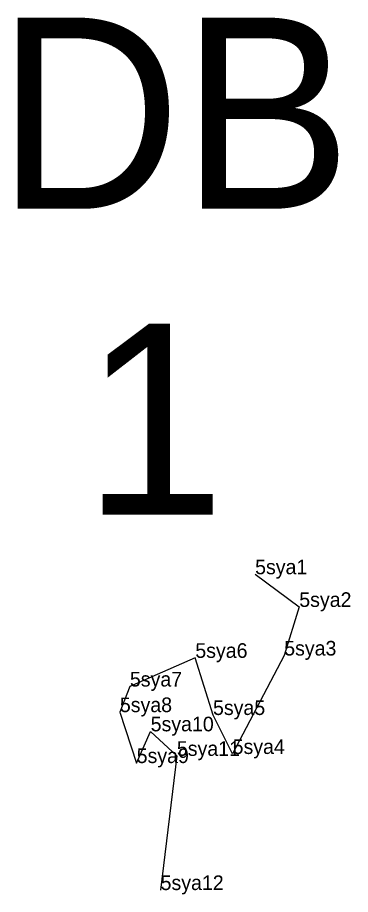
# Model space of a CAD drawing. Extents: x 2072529 to 2268796, y 436423 to 470406.
# Drawn here: x 2198684.4 to 2198798.2, y 454022.4 to 454322 of the extents above; entities that cross this region are included whole.
import ezdxf

# ---------------------------------------------------------------- set-up
doc = ezdxf.new("R2010")
doc.units = 0
for name, color, linetype in [('Default', 7, 'Continuous'), ('Exist Hydro Jurisdictional Stream or Body of Water NEU Mitigable', 7, 'Continuous'), ('Exist Hydro Jurisdictional Stream or Body of Water NEU Mitigable Cogo Comment', 7, 'Continuous'), ('Old_Level_20', 7, 'Continuous')]:
    doc.layers.add(name, color=color, linetype=linetype)

msp = doc.modelspace()

# ---------------------------------------------------------------- linework, layer by layer
at = {"layer": 'Exist Hydro Jurisdictional Stream or Body of Water NEU Mitigable'}
msp.add_lwpolyline([(2198765.62, 454131.78), (2198780.71, 454120.61), (2198775.56, 454104.01), (2198757.94, 454070.37), (2198751.23, 454083.69), (2198745.18, 454103.21), (2198722.83, 454093.42), (2198719.4, 454084.67), (2198725.14, 454067.27), (2198729.92, 454078.11), (2198738.88, 454069.73), (2198733.32, 454023.88)], dxfattribs=at)
msp.add_lwpolyline([(2198765.62, 454131.78), (2198780.71, 454120.61), (2198775.56, 454104.01), (2198757.94, 454070.37), (2198751.23, 454083.69), (2198745.18, 454103.21), (2198722.83, 454093.42), (2198719.4, 454084.67), (2198725.14, 454067.27), (2198729.92, 454078.11), (2198738.88, 454069.73), (2198733.32, 454023.88)], dxfattribs=at)
at = {"layer": 'Old_Level_20'}
for p, q in [((2198765.62, 454131.78), (2198765.62, 454131.78)), ((2198765.62, 454131.78), (2198765.62, 454131.78)), ((2198780.71, 454120.61), (2198780.71, 454120.61)), ((2198780.71, 454120.61), (2198780.71, 454120.61)), ((2198745.18, 454103.21), (2198745.18, 454103.21)), ((2198745.18, 454103.21), (2198745.18, 454103.21)), ((2198775.56, 454104.01), (2198775.56, 454104.01)), ((2198775.56, 454104.01), (2198775.56, 454104.01)), ((2198722.83, 454093.42), (2198722.83, 454093.42)), ((2198722.83, 454093.42), (2198722.83, 454093.42)), ((2198719.4, 454084.67), (2198719.4, 454084.67)), ((2198719.4, 454084.67), (2198719.4, 454084.67)), ((2198751.23, 454083.69), (2198751.23, 454083.69)), ((2198751.23, 454083.69), (2198751.23, 454083.69)), ((2198729.92, 454078.11), (2198729.92, 454078.11)), ((2198729.92, 454078.11), (2198729.92, 454078.11)), ((2198738.88, 454069.73), (2198738.88, 454069.73)), ((2198738.88, 454069.73), (2198738.88, 454069.73)), ((2198757.94, 454070.37), (2198757.94, 454070.37)), ((2198757.94, 454070.37), (2198757.94, 454070.37)), ((2198725.14, 454067.27), (2198725.14, 454067.27)), ((2198725.14, 454067.27), (2198725.14, 454067.27)), ((2198733.32, 454023.88), (2198733.32, 454023.88)), ((2198733.32, 454023.88), (2198733.32, 454023.88))]:
    msp.add_line(p, q, dxfattribs=at)

# ---------------------------------------------------------------- texts
at = {"layer": 'Default'}
for s, p in [('DB', (2198677.26, 454256.65)), ('1', (2198706.82, 454152.1))]:
    msp.add_text(s, height=65.34, dxfattribs=at).set_placement(p)
at = {"layer": 'Exist Hydro Jurisdictional Stream or Body of Water NEU Mitigable Cogo Comment'}
for s, p in [('5sya1', (2198765.62, 454131.78)), ('5sya2', (2198780.71, 454120.61)), ('5sya3', (2198775.56, 454104.01)), ('5sya6', (2198745.18, 454103.21)), ('5sya7', (2198722.83, 454093.42)), ('5sya8', (2198719.4, 454084.67)), ('5sya5', (2198751.23, 454083.69)), ('5sya10', (2198729.92, 454078.11)), ('5sya11', (2198738.88, 454069.73)), ('5sya4', (2198757.94, 454070.37)), ('5sya9', (2198725.14, 454067.27)), ('5sya12', (2198733.32, 454023.88))]:
    msp.add_text(s, height=5, dxfattribs=at).set_placement(p)

doc.saveas('drawing.dxf')
